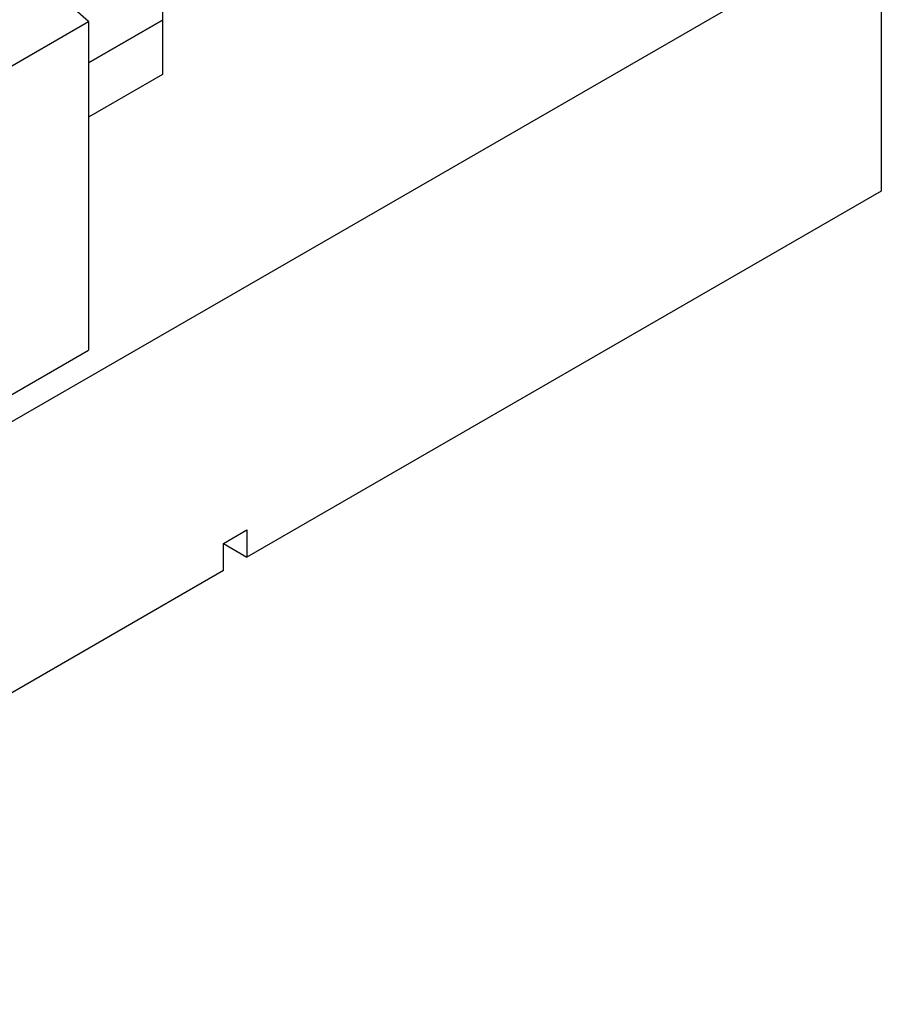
# Model space of a CAD drawing. Header units: inches. Extents: x 3 to 351, y 4 to 271.
# Tile 326 of 530: x 144.16 to 150.64, y 245.76 to 253.17. Entities that reach past the tile are written whole.
import ezdxf

# ---------------------------------------------------------------- set-up
doc = ezdxf.new("R2010")
doc.units = ezdxf.units.IN
doc.header["$LTSCALE"] = 0.5
doc.header["$MEASUREMENT"] = 0
doc.layers.add('DSS', color=7, linetype='Continuous')

msp = doc.modelspace()

# ---------------------------------------------------------------- linework, layer by layer
at = {"layer": 'DSS', "color": 9, "linetype": 'Continuous'}
for p, q in [((144.6765, 253.1592), (143.4391, 254.2565)), ((142.8204, 252.0875), (144.6765, 253.1592)), ((144.6765, 252.848), (145.2334, 253.1695)), ((144.6765, 253.1592), (144.6765, 250.6843)), ((145.2334, 253.1695), (145.2334, 252.7612)), ((145.2334, 252.7612), (144.6765, 252.4397)), ((142.1133, 249.2044), (144.6765, 250.6843))]:
    msp.add_line(p, q, dxfattribs=at)
at = {"layer": 'DSS', "color": 254, "linetype": 'Continuous'}
for p, q in [((136.5006, 245.7598), (150.6427, 253.9247)), ((150.6427, 253.9247), (150.6427, 251.8835)), ((150.6427, 251.8835), (145.8698, 249.1278)), ((145.693, 249.2299), (145.8698, 249.3319)), ((145.8698, 249.3319), (145.8698, 249.1278)), ((145.693, 249.0258), (145.693, 249.2299)), ((145.693, 249.2299), (145.8698, 249.1278)), ((145.693, 249.0258), (141.4503, 246.5763))]:
    msp.add_line(p, q, dxfattribs=at)
at = {"layer": 'DSS', "color": 132, "linetype": 'Continuous'}
for p, q in [((145.2334, 253.986), (145.2334, 253.1695)), ((145.2334, 253.1695), (144.6765, 252.848))]:
    msp.add_line(p, q, dxfattribs=at)

doc.saveas('drawing.dxf')
